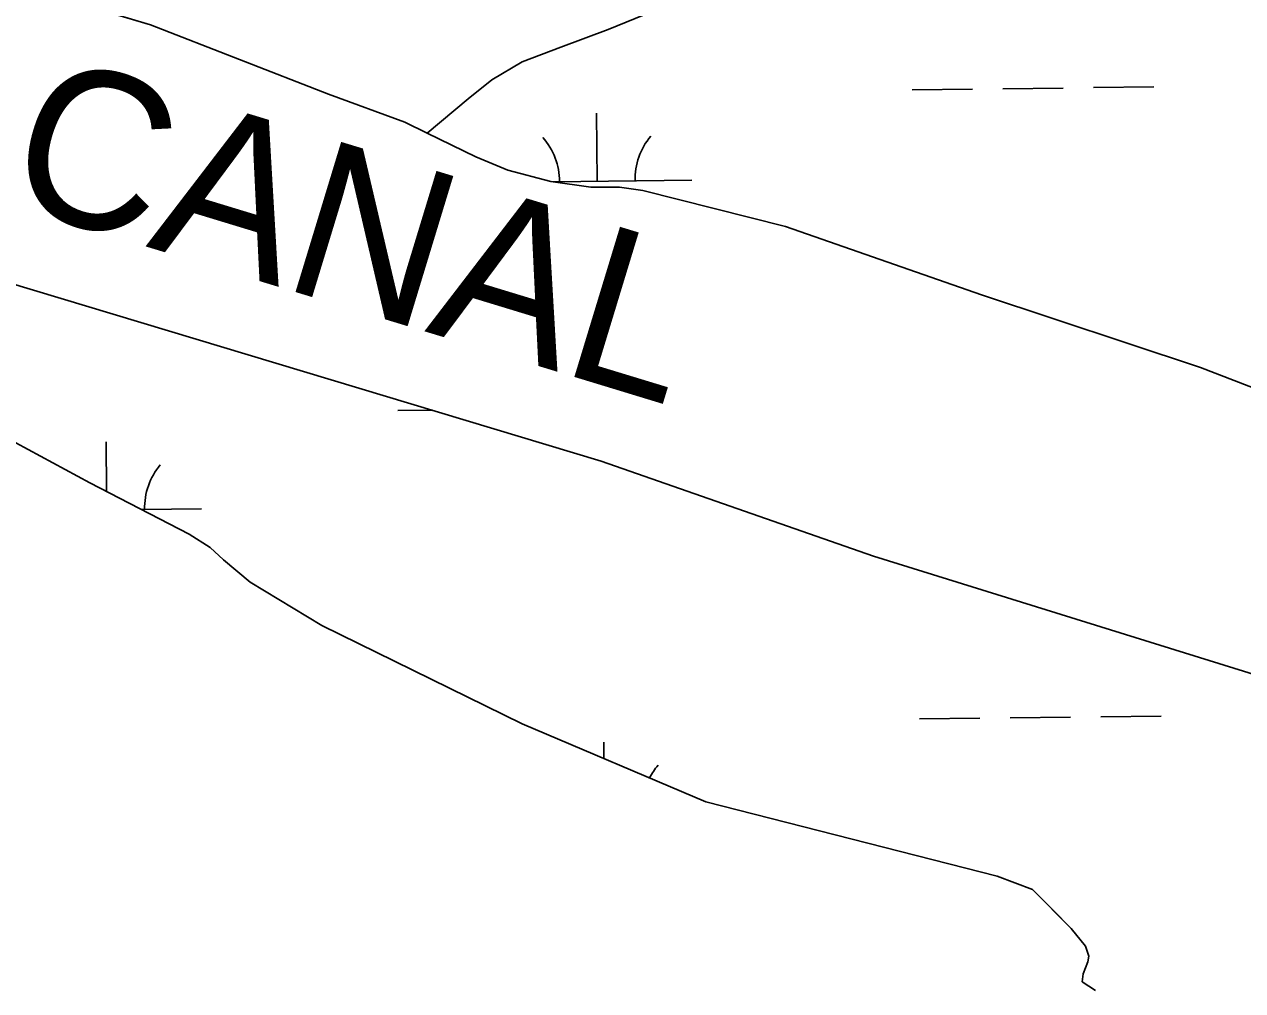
# Model space of a CAD drawing. Extents: x 3684037 to 3722149, y 433263 to 459021.
# Drawn here: x 3717026 to 3717671, y 451843 to 452354 of the extents above; entities that cross this region are included whole.
import ezdxf

# ---------------------------------------------------------------- set-up
doc = ezdxf.new("R2010")
doc.units = 0
for name, color, linetype in [('V-RIVR-IDEN', 7, 'Continuous'), ('V-TOPO-SHOR', 7, 'Continuous'), ('V-WETL-SWMP', 7, 'Continuous')]:
    doc.layers.add(name, color=color, linetype=linetype)

msp = doc.modelspace()

# ---------------------------------------------------------------- linework, layer by layer
at = {"layer": 'V-TOPO-SHOR'}
for points in [[(3715587.48, 453091.14), (3715656.42, 453028.81), (3715727.04, 452946.55), (3715834.43, 452820.23), (3715921.99, 452722.1), (3715962.87, 452683.3), (3715995.56, 452646.28), (3716015.4, 452622.19), (3716020.06, 452613.39), (3716038.7, 452579.93), (3716052.71, 452566.41), (3716234.59, 452464.45), (3716715.7, 452314.05), (3717016.53, 452218.15), (3717331.43, 452123.37), (3717475.4, 452073.1), (3717679.08, 452009.74), (3718079.2, 451880.31)], [(3716172.3, 452622.38), (3716203.88, 452604.11), (3716258.9, 452585.77), (3716335.6, 452570.87), (3716349.66, 452570.24), (3716367.25, 452573.11), (3716384.83, 452574.22), (3716410.59, 452570.62), (3716620.72, 452507.24), (3716706.75, 452479.42), (3716740.68, 452462.9), (3716812.09, 452442.16), (3716899.31, 452416.68), (3716966.01, 452391.85), (3716999.96, 452381.79), (3717093.03, 452353.94), (3717187.24, 452317.31), (3717227.62, 452302.53), (3717239.39, 452296.78)], [(3717540.92, 452455.78), (3717543.27, 452447.43), (3717540.86, 452439.69), (3717513.42, 452429.06), (3717406.02, 452381.75), (3717373.81, 452368.75), (3717354.12, 452359.28), (3717335.03, 452351.6), (3717309.98, 452342.15), (3717289.69, 452334.47), (3717273.58, 452324.99), (3717261.03, 452314.9), (3717239.39, 452296.78)], [(3717239.39, 452296.78), (3717265.05, 452284.24), (3717282.02, 452277.16), (3717304.85, 452271.22), (3717325.93, 452268.22), (3717341.17, 452268.17), (3717353.46, 452266.37), (3717428.98, 452247.38), (3717532.56, 452211.3), (3717648.45, 452172.83), (3717770.74, 452125.56), (3717918.82, 452078.79), (3718063.27, 452029.47)], [(3717592.85, 451843.31), (3717585.83, 451848.03), (3717586.43, 451852.12), (3717588.8, 451858.57), (3717589.4, 451861.5), (3717587.65, 451866.78), (3717580.06, 451876.18), (3717570.13, 451886.18), (3717559.61, 451896.77), (3717540.87, 451903.87), (3717386.82, 451943.07), (3717289.63, 451984.43), (3717183.69, 452036.36), (3717145.66, 452059.35), (3717131.63, 452071.13), (3717124.61, 452077.6), (3717113.5, 452084.67), (3717060.82, 452111.81), (3717015.18, 452136.58)]]:
    msp.add_lwpolyline(points, dxfattribs=at)
at = {"layer": 'V-WETL-SWMP'}
for p, q in [((3717495.84, 452319.69), (3717527.84, 452320.06)), ((3717543.84, 452320.25), (3717575.84, 452320.62)), ((3717591.84, 452320.81), (3717623.83, 452321.18)), ((3717329.33, 452271.32), (3717328.91, 452307.32)), ((3717306.05, 452271.05), (3717379.33, 452271.9)), ((3717016.53, 452218.15), (3717331.43, 452123.37)), ((3717223.89, 452150.02), (3717242.2, 452150.23)), ((3717060.82, 452111.81), (3717015.17, 452136.58)), ((3717069.79, 452107.19), (3717069.48, 452133.48)), ((3717331.43, 452123.37), (3717475.4, 452073.1)), ((3717113.5, 452084.67), (3717060.82, 452111.81)), ((3717088.22, 452097.69), (3717119.9, 452098.06)), ((3717124.61, 452077.6), (3717113.5, 452084.67)), ((3717131.63, 452071.13), (3717124.61, 452077.6)), ((3717145.66, 452059.35), (3717131.63, 452071.13)), ((3717475.4, 452073.1), (3717679.08, 452009.74)), ((3717183.69, 452036.36), (3717145.66, 452059.35)), ((3717289.63, 451984.43), (3717183.69, 452036.36)), ((3717386.82, 451943.07), (3717289.63, 451984.43)), ((3717499.71, 451987.04), (3717531.71, 451987.41)), ((3717547.71, 451987.6), (3717579.71, 451987.97)), ((3717595.71, 451988.16), (3717627.7, 451988.53)), ((3717332.88, 451966.02), (3717332.78, 451974.67)), ((3717540.87, 451903.87), (3717386.82, 451943.07)), ((3717559.61, 451896.77), (3717540.87, 451903.87)), ((3717580.06, 451876.18), (3717559.61, 451896.77)), ((3717587.65, 451866.78), (3717580.06, 451876.18)), ((3717589.4, 451861.5), (3717587.65, 451866.78)), ((3717588.8, 451858.57), (3717589.4, 451861.5)), ((3717586.43, 451852.13), (3717588.8, 451858.57)), ((3717585.83, 451848.02), (3717586.43, 451852.13)), ((3717592.85, 451843.31), (3717585.83, 451848.02))]:
    msp.add_line(p, q, dxfattribs=at)
for points in [[(3717239.39, 452296.78), (3717227.62, 452302.53), (3717187.24, 452317.31), (3717093.03, 452353.94), (3716999.96, 452381.78), (3716966.02, 452391.86), (3716899.31, 452416.68), (3716812.09, 452442.16), (3716740.68, 452462.9), (3716706.75, 452479.42), (3716620.72, 452507.24), (3716410.59, 452570.62), (3716384.82, 452574.22), (3716367.24, 452573.11), (3716349.66, 452570.24), (3716335.6, 452570.87), (3716258.9, 452585.77), (3716203.88, 452604.11), (3716172.3, 452622.38)], [(3717770.74, 452125.56), (3717648.45, 452172.83), (3717532.56, 452211.3), (3717428.98, 452247.38), (3717353.46, 452266.37), (3717341.17, 452268.17), (3717325.93, 452268.22), (3717304.85, 452271.22), (3717282.02, 452277.15), (3717265.05, 452284.24), (3717239.39, 452296.78)]]:
    msp.add_lwpolyline(points, dxfattribs=at)
for centre, start, end in [((3717274.08, 452271.15), 359.89487, 41.43853), ((3717384.56, 452272.44), 139.89486, 181.43852), ((3717125.13, 452098.6), 139.89486, 181.43852), ((3717388.43, 451939.79), 139.89486, 153.06684)]:
    msp.add_arc(centre, 35.25, start, end, dxfattribs=at)

# ---------------------------------------------------------------- texts
at = {"layer": 'V-RIVR-IDEN'}
msp.add_text('CANAL', height=83, rotation=343.07248, dxfattribs=at).set_placement((3717013.48, 452260.27))

doc.saveas('drawing.dxf')
